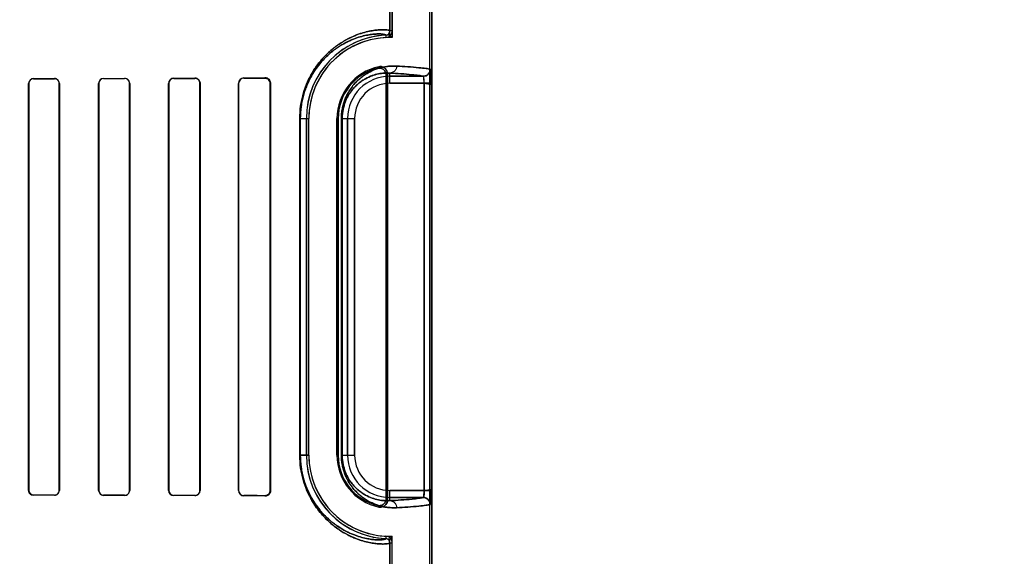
# Model space of a CAD drawing. Header units: millimetres. Extents: x 0 to 297, y 0 to 210.
# Tile 356 of 446: x 243.015 to 243.647, y 157.703 to 158.047. Entities that reach past the tile are written whole.
import ezdxf

# ---------------------------------------------------------------- set-up
doc = ezdxf.new("R2010")
doc.units = ezdxf.units.MM
doc.header["$LTSCALE"] = 16.335
doc.layers.get('0').update_dxf_attribs({"linetype": 'CONTINUOUS'})
for name, color, linetype in [('AXES_REF', 7, 'CONTINUOUS'), ('INTFCLR_1', 7, 'CONTINUOUS'), ('INTFCLR_72935', 7, 'CONTINUOUS')]:
    doc.layers.add(name, color=color, linetype=linetype)

msp = doc.modelspace()

# ---------------------------------------------------------------- linework, layer by layer
at = {"color": 7, "linetype": 'Continuous'}
for radius in [8.72625, 8.7255, 8.66962]:
    msp.add_circle((241.41503, 154.41059), radius, dxfattribs=at)
msp.add_arc((241.41503, 154.41059), 8.64, 278.277129, 261.722871, dxfattribs=at)
at = {"layer": 'AXES_REF', "color": 9, "linetype": 'Continuous'}
msp.add_circle((241.41503, 154.41059), 5.33572, dxfattribs=at)
msp.add_arc((241.41503, 154.41059), 7.96006, 94.411812, 85.588188, dxfattribs=at)
at = {"layer": 'INTFCLR_1', "color": 6, "linetype": 'Continuous'}
for p, q in [((243.2781, 159.96359), (243.2781, 157.56058)), ((243.27968, 159.96358), (243.27968, 157.56058)), ((243.25268, 159.12441), (243.25268, 158.03974)), ((243.25427, 158.03974), (243.25427, 159.12441)), ((243.25031, 157.73973), (243.25031, 158.01142)), ((243.2511, 158.01241), (243.2511, 157.73874)), ((243.02095, 158.00608), (243.02095, 157.74508)), ((243.02106, 158.00608), (243.02106, 157.74508)), ((243.04055, 157.74508), (243.04055, 158.00608)), ((243.04067, 157.74508), (243.04067, 158.00608)), ((243.06584, 158.00608), (243.06584, 157.74508)), ((243.06596, 158.00608), (243.06596, 157.74508)), ((243.08566, 157.74508), (243.08566, 158.00608)), ((243.08578, 157.74508), (243.08578, 158.00608)), ((243.11071, 158.00608), (243.11071, 157.74508)), ((243.11084, 158.00608), (243.11084, 157.74508)), ((243.1308, 157.74508), (243.1308, 158.00608)), ((243.13093, 157.74508), (243.13093, 158.00608)), ((243.15553, 158.00608), (243.15553, 157.74508)), ((243.15568, 158.00608), (243.15568, 157.74508)), ((243.17598, 157.74508), (243.17598, 158.00608)), ((243.17614, 157.74508), (243.17614, 158.00608)), ((243.19915, 157.98358), (243.19915, 157.76758)), ((243.20074, 157.76758), (243.20074, 157.98358)), ((243.21874, 157.76758), (243.21874, 157.98358)), ((243.21952, 157.98358), (243.21952, 157.76758)), ((243.25268, 157.71141), (243.25268, 157.56058)), ((243.25427, 157.56058), (243.25427, 157.71141))]:
    msp.add_line(p, q, dxfattribs=at)
at = {"layer": 'INTFCLR_1', "color": 9, "linetype": 'Continuous'}
for p, q in [((243.25011, 158.03705), (243.25019, 158.03546)), ((243.25427, 158.03974), (243.25268, 158.03974)), ((243.25268, 158.00615), (243.25268, 158.01267)), ((243.27418, 158.01065), (243.25268, 158.01065)), ((243.02095, 158.00608), (243.02106, 158.00608)), ((243.02404, 158.00906), (243.02404, 158.00917)), ((243.03754, 158.0092), (243.03754, 158.00909)), ((243.04055, 158.00608), (243.04067, 158.00608)), ((243.06584, 158.00608), (243.06596, 158.00608)), ((243.06904, 158.00916), (243.06904, 158.00928)), ((243.08254, 158.00931), (243.08254, 158.00919)), ((243.08566, 158.00608), (243.08578, 158.00608)), ((243.11071, 158.00608), (243.11084, 158.00608)), ((243.11404, 158.00928), (243.11404, 158.00941)), ((243.12754, 158.00946), (243.12754, 158.00933)), ((243.1308, 158.00608), (243.13093, 158.00608)), ((243.15553, 158.00608), (243.15568, 158.00608)), ((243.15904, 158.00944), (243.15904, 158.00959)), ((243.17254, 158.00966), (243.17254, 158.0095)), ((243.17598, 158.00608), (243.17614, 158.00608)), ((243.25268, 158.00615), (243.27916, 158.00615)), ((243.27467, 157.745), (243.27467, 158.00615)), ((243.27916, 158.00615), (243.27916, 157.745)), ((243.1949, 157.76758), (243.1949, 157.98358)), ((243.1949, 157.98358), (243.20074, 157.98358)), ((243.19523, 157.98358), (243.19523, 157.76758)), ((243.21874, 157.98358), (243.21952, 157.98358)), ((243.2216, 157.76758), (243.2216, 157.98358)), ((243.2216, 157.98358), (243.2301, 157.98358)), ((243.22212, 157.98358), (243.22212, 157.76758)), ((243.2256, 157.98358), (243.2256, 157.76758)), ((243.2301, 157.76758), (243.2301, 157.98358)), ((243.1949, 157.76758), (243.20074, 157.76758)), ((243.21952, 157.76758), (243.21874, 157.76758)), ((243.2216, 157.76758), (243.2301, 157.76758)), ((243.02106, 157.74508), (243.02095, 157.74508)), ((243.04067, 157.74508), (243.04055, 157.74508)), ((243.06596, 157.74508), (243.06584, 157.74508)), ((243.08578, 157.74508), (243.08566, 157.74508)), ((243.11084, 157.74508), (243.11071, 157.74508)), ((243.13093, 157.74508), (243.1308, 157.74508)), ((243.15568, 157.74508), (243.15553, 157.74508)), ((243.17614, 157.74508), (243.17598, 157.74508)), ((243.25268, 157.73848), (243.25268, 157.745)), ((243.27467, 157.745), (243.25268, 157.745)), ((243.02404, 157.74198), (243.02404, 157.74209)), ((243.03754, 157.74206), (243.03754, 157.74195)), ((243.06904, 157.74188), (243.06904, 157.74199)), ((243.08254, 157.74196), (243.08254, 157.74184)), ((243.11404, 157.74174), (243.11404, 157.74187)), ((243.12754, 157.74182), (243.12754, 157.74169)), ((243.15904, 157.74156), (243.15904, 157.74171)), ((243.17254, 157.74165), (243.17254, 157.74149)), ((243.25268, 157.7405), (243.27418, 157.7405)), ((243.25019, 157.71569), (243.25011, 157.7141)), ((243.25268, 157.71141), (243.25427, 157.71141))]:
    msp.add_line(p, q, dxfattribs=at)
at = {"layer": 'INTFCLR_1', "color": 7, "linetype": 'Continuous'}
for p, q in [((243.27467, 157.745), (243.27916, 157.74587)), ((243.27916, 157.745), (243.27467, 157.745))]:
    msp.add_line(p, q, dxfattribs=at)
for points in [[(243.17363, 158.00933), (243.17352, 158.00936), (243.1734, 158.00939), (243.17329, 158.00942), (243.17317, 158.00944), (243.17304, 158.00946), (243.17292, 158.00948), (243.17279, 158.00949), (243.17267, 158.0095), (243.17254, 158.0095)], [(243.17254, 157.74165), (243.17266, 157.74165), (243.17278, 157.74166), (243.17291, 157.74167), (243.17303, 157.74169), (243.17316, 157.74171), (243.17328, 157.74173), (243.1734, 157.74176), (243.17352, 157.74179), (243.17364, 157.74183)]]:
    msp.add_lwpolyline(points, dxfattribs=at)
at = {"layer": 'INTFCLR_1', "color": 6, "linetype": 'Continuous'}
for centre, radius, start, end in [((243.25268, 157.98358), 0.05353, 92.75212, 180), ((243.25268, 157.98358), 0.05195, 92.75212, 180), ((243.24998, 158.03974), 0.0027, 272.75557, 360), ((243.24998, 158.03974), 0.00429, 272.75479, 0.00002), ((243.25268, 157.98358), 0.03395, 101.88892, 180), ((243.25268, 157.98358), 0.03316, 103.83524, 180), ((243.02404, 158.00607), 0.00309, 90.13344, 179.98476), ((243.03754, 158.00607), 0.00312, 0.01468, 90.11545), ((243.03754, 158.00607), 0.00301, 0.01588, 90.10448), ((243.06904, 158.00608), 0.0032, 90.16147, 179.99), ((243.06904, 158.00608), 0.00308, 90.15146, 179.98775), ((243.08254, 158.00608), 0.00324, 0.00729, 90.16038), ((243.08254, 158.00608), 0.00312, 0.01085, 90.14192), ((243.11405, 158.00608), 0.00334, 90.19304, 179.99925), ((243.11405, 158.00608), 0.00321, 90.17763, 179.99928), ((243.12755, 158.00608), 0.00339, 0.00152, 90.217), ((243.12755, 158.00607), 0.00325, 0.01514, 90.18153), ((243.15905, 158.00608), 0.00352, 90.26492, 179.99807), ((243.15905, 158.00608), 0.00337, 90.23001, 179.99885), ((243.17255, 158.00608), 0.00358, 0.00267, 90.29954), ((243.25268, 157.76758), 0.05353, 180, 267.24795), ((243.25268, 157.76758), 0.05195, 180, 267.24801), ((243.25268, 157.76758), 0.03395, 180, 258.11108), ((243.25268, 157.76758), 0.03316, 180, 256.16476), ((243.02404, 157.74508), 0.00309, 180.01566, 269.86601), ((243.02404, 157.74508), 0.00299, 180.01682, 269.87327), ((243.03754, 157.74508), 0.00312, 269.88372, 359.9858), ((243.03754, 157.74508), 0.00301, 269.89516, 359.98428), ((243.06904, 157.74508), 0.0032, 180.01048, 269.83773), ((243.06904, 157.74508), 0.00308, 180.01266, 269.84782), ((243.08254, 157.74508), 0.00324, 269.83914, 359.99271), ((243.08254, 157.74508), 0.00312, 269.85716, 359.9897), ((243.11405, 157.74508), 0.00334, 180.01446, 269.7911), ((243.11405, 157.74508), 0.00321, 180.00476, 269.8188), ((243.12755, 157.74508), 0.00339, 269.78069, 359.99645), ((243.12755, 157.74508), 0.00325, 269.82015, 359.9831), ((243.15905, 157.74508), 0.00352, 180.00204, 269.73495), ((243.15905, 157.74508), 0.00337, 180.00152, 269.76966), ((243.17255, 157.74508), 0.00358, 269.70028, 359.99748), ((243.24998, 157.71141), 0.0027, 0, 87.24365), ((243.24998, 157.71141), 0.00429, 359.99998, 87.24366)]:
    msp.add_arc(centre, radius, start, end, dxfattribs=at)
at = {"layer": 'INTFCLR_1', "color": 9, "linetype": 'Continuous'}
for centre, radius, start, end in [((243.30911, 157.95773), 0.08667, 137.04018, 137.95595), ((243.25268, 157.98358), 0.02708, 90, 180), ((243.30883, 157.96556), 0.07435, 140.94115, 141.91434), ((243.25268, 157.98358), 0.02258, 90, 180), ((243.25268, 157.76758), 0.02708, 180, 270), ((243.25268, 157.76758), 0.02258, 180, 270), ((243.30883, 157.78559), 0.07435, 218.08566, 219.05885), ((243.30911, 157.79342), 0.08667, 222.04405, 222.95982)]:
    msp.add_arc(centre, radius, start, end, dxfattribs=at)
at = {"layer": 'INTFCLR_1', "color": 7, "linetype": 'Continuous'}
msp.add_arc((243.27417, 158.01515), 0.0045, 270.13322, 359.98228, dxfattribs=at)
at = {"layer": 'INTFCLR_1', "color": 6, "linetype": 'Continuous'}
for centre, major_axis, start_param, end_param in [((242.78329, 158.01058), (0.4694, 0), -1.032246, -0.998394), ((242.78329, 158.01058), (0.4964, 0), -1.064439, -1.033062), ((242.78329, 158.01058), (0.4694, 0), -0.9163, -0.879521), ((242.78329, 158.01058), (0.4964, 0), -0.9574, -0.923735), ((242.78329, 158.01058), (0.4694, 0), -0.788898, -0.747504), ((242.78329, 158.01058), (0.4964, 0), -0.841558, -0.804464), ((242.78329, 158.01058), (0.4694, 0), -0.642675, -0.593022), ((242.78329, 158.01058), (0.4964, 0), -0.712156, -0.66947), ((242.78329, 157.74058), (0.4964, 0), 1.033062, 1.064439), ((242.78329, 157.74058), (0.4694, 0), 0.998394, 1.032246), ((242.78329, 157.74058), (0.4964, 0), 0.923735, 0.9574), ((242.78329, 157.74058), (0.4694, 0), 0.879521, 0.9163), ((242.78329, 157.74058), (0.4964, 0), 0.804464, 0.841558), ((242.78329, 157.74058), (0.4694, 0), 0.747504, 0.788898), ((242.78329, 157.74058), (0.4964, 0), 0.66947, 0.712156), ((242.78329, 157.74058), (0.4694, 0), 0.593022, 0.642675)]:
    msp.add_ellipse(centre, major_axis=major_axis, ratio=0.003491, start_param=start_param, end_param=end_param, dxfattribs=at)
at = {"layer": 'INTFCLR_1', "color": 9, "linetype": 'Continuous'}
for points, knots in [([(243.25268, 158.03974), (243.25268, 158.03987), (243.25224, 158.04012), (243.25091, 158.04038), (243.24868, 158.04053), (243.24584, 158.04044), (243.24284, 158.04014), (243.23929, 158.03954), (243.236, 158.03872), (243.23311, 158.0378), (243.22982, 158.03659), (243.22538, 158.03456), (243.22087, 158.03188), (243.21763, 158.02953), (243.21566, 158.02795), (243.21359, 158.02617), (243.21096, 158.02365), (243.20786, 158.02016), (243.20536, 158.01683), (243.20341, 158.01383), (243.20142, 158.01039), (243.19961, 158.00662), (243.19826, 158.00306), (243.19753, 158.00085), (243.19684, 157.99851), (243.19624, 157.99608), (243.19576, 157.99358), (243.19514, 157.98963), (243.1949, 157.98627), (243.1949, 157.98358)], [0, 0, 0, 0, 0.004125, 0.013256, 0.048272, 0.07509, 0.108099, 0.147574, 0.194003, 0.220036, 0.247948, 0.309835, 0.381101, 0.421007, 0.442222, 0.464379, 0.511425, 0.562488, 0.618546, 0.648914, 0.680892, 0.74965, 0.787056, 0.80661, 0.826564, 0.867804, 0.889191, 0.910974, 1, 1, 1, 1]), ([(243.25011, 158.03705), (243.25011, 158.03717), (243.2497, 158.03742), (243.24843, 158.03769), (243.24632, 158.03784), (243.24362, 158.03777), (243.24078, 158.03751), (243.23741, 158.03695), (243.23429, 158.03617), (243.23154, 158.0353), (243.22842, 158.03415), (243.2242, 158.03223), (243.21992, 158.02967), (243.21684, 158.02744), (243.21497, 158.02594), (243.213, 158.02424), (243.2105, 158.02183), (243.20755, 158.01851), (243.20518, 158.01533), (243.20332, 158.01246), (243.20143, 158.00919), (243.19971, 158.00558), (243.19843, 158.00219), (243.19773, 158.00008), (243.19707, 157.99784), (243.19651, 157.99552), (243.19605, 157.99313), (243.19546, 157.98935), (243.19523, 157.98615), (243.19523, 157.98358)], [0, 0, 0, 0, 0.00422, 0.013355, 0.048266, 0.074977, 0.107855, 0.147183, 0.193454, 0.219406, 0.247238, 0.308976, 0.380119, 0.419981, 0.44118, 0.463325, 0.510364, 0.561447, 0.617559, 0.647969, 0.68, 0.748901, 0.786401, 0.806007, 0.826017, 0.867378, 0.888831, 0.910683, 1, 1, 1, 1]), ([(243.25698, 158.01717), (243.25561, 158.01725), (243.25276, 158.01723), (243.24831, 158.01662), (243.24355, 158.01527), (243.23946, 158.0134), (243.23612, 158.01132), (243.23397, 158.00968), (243.23225, 158.00816), (243.23047, 158.0064), (243.22826, 158.00381), (243.22628, 158.00081), (243.22481, 157.998), (243.22377, 157.99558), (243.22287, 157.99289), (243.22216, 157.98997), (243.2217, 157.98684), (243.2216, 157.98468), (243.2216, 157.98358)], [0, 0, 0, 0, 0.075054, 0.156481, 0.24598, 0.346456, 0.402329, 0.462581, 0.494703, 0.528376, 0.600472, 0.681052, 0.725905, 0.774254, 0.826015, 0.881343, 0.9393, 1, 1, 1, 1]), ([(243.25698, 158.01717), (243.25697, 158.01661), (243.25676, 158.01544), (243.25581, 158.01392), (243.25435, 158.01291), (243.25322, 158.01268), (243.25268, 158.01267)], [0, 0, 0, 0, 0.245161, 0.507575, 0.765212, 1, 1, 1, 1]), ([(243.27867, 158.01515), (243.27776, 158.0154), (243.27531, 158.01577), (243.26809, 158.01654), (243.26177, 158.01691), (243.25698, 158.01717)], [0, 0, 0, 0, 0.129914, 0.340162, 1, 1, 1, 1]), ([(243.25268, 158.01267), (243.25151, 158.01275), (243.24906, 158.01275), (243.24523, 158.01225), (243.24112, 158.01111), (243.2376, 158.0095), (243.2347, 158.0077), (243.23284, 158.00629), (243.23136, 158.00497), (243.22981, 158.00344), (243.2279, 158.0012), (243.22618, 157.99858), (243.22491, 157.99614), (243.22401, 157.99403), (243.22323, 157.9917), (243.22261, 157.98915), (243.22221, 157.98642), (243.22212, 157.98454), (243.22212, 157.98358)], [0, 0, 0, 0, 0.074446, 0.155312, 0.244328, 0.344404, 0.400195, 0.460349, 0.492488, 0.526199, 0.598427, 0.679297, 0.724275, 0.772854, 0.824939, 0.880575, 0.938899, 1, 1, 1, 1]), ([(243.25268, 158.01267), (243.25743, 158.01241), (243.26369, 158.01204), (243.27085, 158.01127), (243.27328, 158.0109), (243.27418, 158.01065)], [0, 0, 0, 0, 0.659805, 0.870061, 1, 1, 1, 1]), ([(243.1949, 157.76758), (243.1949, 157.76489), (243.19514, 157.76153), (243.19576, 157.75759), (243.19624, 157.75509), (243.19697, 157.75209), (243.19787, 157.74922), (243.19866, 157.74704), (243.19984, 157.74406), (243.20139, 157.74081), (243.20338, 157.73738), (243.20533, 157.73437), (243.20738, 157.73163), (243.2095, 157.72915), (243.21152, 157.72696), (243.21491, 157.72371), (243.21972, 157.71996), (243.22458, 157.71707), (243.22822, 157.71529), (243.23145, 157.71392), (243.23519, 157.71263), (243.23931, 157.7116), (243.24287, 157.711), (243.24588, 157.71071), (243.24871, 157.71063), (243.25093, 157.71077), (243.25225, 157.71104), (243.25268, 157.71128), (243.25268, 157.71141)], [0, 0, 0, 0, 0.088929, 0.110697, 0.132016, 0.173112, 0.212472, 0.231481, 0.249889, 0.318498, 0.350347, 0.380758, 0.437105, 0.463388, 0.48857, 0.535548, 0.618402, 0.689856, 0.722081, 0.75212, 0.806067, 0.852664, 0.892338, 0.925393, 0.952139, 0.9869, 0.995923, 1, 1, 1, 1]), ([(243.19523, 157.76758), (243.19523, 157.76501), (243.19546, 157.7618), (243.19605, 157.75804), (243.19651, 157.75565), (243.1972, 157.75279), (243.19805, 157.75005), (243.19881, 157.74796), (243.19993, 157.74512), (243.20141, 157.74201), (243.20329, 157.73874), (243.20515, 157.73587), (243.2071, 157.73325), (243.20911, 157.73089), (243.21104, 157.72881), (243.21425, 157.72571), (243.21883, 157.72213), (243.22344, 157.71938), (243.2269, 157.71769), (243.22997, 157.71639), (243.23352, 157.71517), (243.23743, 157.7142), (243.24081, 157.71364), (243.24366, 157.71338), (243.24635, 157.71331), (243.24845, 157.71347), (243.24971, 157.71373), (243.25011, 157.71398), (243.25011, 157.7141)], [0, 0, 0, 0, 0.08922, 0.111057, 0.132441, 0.173658, 0.213126, 0.232183, 0.250636, 0.319389, 0.351292, 0.381745, 0.438146, 0.464442, 0.48963, 0.536601, 0.619384, 0.690715, 0.722868, 0.75283, 0.806616, 0.853054, 0.892579, 0.925504, 0.952143, 0.986802, 0.995828, 1, 1, 1, 1]), ([(243.2216, 157.76758), (243.2216, 157.76648), (243.2217, 157.76433), (243.22216, 157.7612), (243.22286, 157.75828), (243.22376, 157.75561), (243.22479, 157.75319), (243.22593, 157.75101), (243.22713, 157.74905), (243.22874, 157.74677), (243.23084, 157.74431), (243.23308, 157.74222), (243.23486, 157.74079), (243.23657, 157.73955), (243.23943, 157.73777), (243.24351, 157.73589), (243.24758, 157.73474), (243.25066, 157.73421), (243.25351, 157.73392), (243.25561, 157.7339), (243.25698, 157.73398)], [0, 0, 0, 0, 0.060036, 0.118405, 0.173431, 0.225153, 0.273231, 0.317907, 0.35992, 0.39948, 0.471663, 0.537024, 0.567744, 0.597289, 0.65287, 0.753136, 0.842855, 0.884687, 0.924767, 1, 1, 1, 1]), ([(243.22212, 157.76758), (243.22212, 157.76662), (243.22221, 157.76475), (243.22261, 157.76202), (243.22322, 157.75948), (243.224, 157.75715), (243.2249, 157.75504), (243.22588, 157.75315), (243.22692, 157.75144), (243.22832, 157.74946), (243.23014, 157.74733), (243.23207, 157.74551), (243.23362, 157.74427), (243.2351, 157.74321), (243.23757, 157.74167), (243.24109, 157.74005), (243.2446, 157.73907), (243.24725, 157.73864), (243.2497, 157.7384), (243.25151, 157.7384), (243.25268, 157.73848)], [0, 0, 0, 0, 0.060433, 0.119177, 0.174522, 0.226529, 0.274829, 0.319695, 0.361875, 0.401542, 0.47385, 0.539251, 0.56991, 0.599425, 0.654923, 0.754789, 0.844028, 0.885575, 0.925376, 1, 1, 1, 1]), ([(243.27418, 157.7405), (243.27328, 157.74025), (243.27085, 157.73988), (243.26369, 157.73911), (243.25743, 157.73874), (243.25268, 157.73848)], [0, 0, 0, 0, 0.129944, 0.340195, 1, 1, 1, 1]), ([(243.25268, 157.73848), (243.25322, 157.73848), (243.25435, 157.73824), (243.25581, 157.73723), (243.25676, 157.73571), (243.25697, 157.73454), (243.25698, 157.73398)], [0, 0, 0, 0, 0.234788, 0.492425, 0.754839, 1, 1, 1, 1]), ([(243.25698, 157.73398), (243.26177, 157.73424), (243.26809, 157.73461), (243.27531, 157.73538), (243.27776, 157.73575), (243.27867, 157.736)], [0, 0, 0, 0, 0.659838, 0.870086, 1, 1, 1, 1])]:
    msp.add_open_spline(points, degree=3, knots=knots, dxfattribs=at)
at = {"layer": 'INTFCLR_1', "color": 6, "linetype": 'Continuous'}
for points, knots in [([(243.24569, 158.01679), (243.24616, 158.01689), (243.24715, 158.01694), (243.24856, 158.01654), (243.24978, 158.0157), (243.2508, 158.01434), (243.2511, 158.01312), (243.2511, 158.01241)], [0, 0, 0, 0, 0.182711, 0.36544, 0.547927, 0.729825, 1, 1, 1, 1]), ([(243.25031, 158.01142), (243.25031, 158.01191), (243.25014, 158.0129), (243.24943, 158.01422), (243.24834, 158.01524), (243.24675, 158.01594), (243.24546, 158.01595), (243.24475, 158.01577)], [0, 0, 0, 0, 0.18314, 0.365195, 0.546522, 0.727887, 1, 1, 1, 1]), ([(243.02404, 158.00906), (243.02343, 158.00906), (243.02187, 158.00859), (243.02106, 158.00698), (243.02106, 158.00608)], [0, 0, 0, 0, 0.401644, 1, 1, 1, 1]), ([(243.27418, 157.7405), (243.27466, 157.74056), (243.27448, 157.7421), (243.2747, 157.74338), (243.27467, 157.74447), (243.27467, 157.745)], [0, 0, 0, 0, 0.31955, 0.650741, 1, 1, 1, 1]), ([(243.24475, 157.73538), (243.24523, 157.73526), (243.24623, 157.73518), (243.24768, 157.73556), (243.24893, 157.73638), (243.25, 157.73775), (243.25031, 157.739), (243.25031, 157.73973)], [0, 0, 0, 0, 0.183139, 0.365196, 0.546523, 0.727887, 1, 1, 1, 1]), ([(243.2511, 157.73874), (243.2511, 157.73826), (243.25094, 157.73729), (243.25025, 157.73599), (243.24918, 157.73497), (243.24764, 157.73425), (243.24639, 157.73421), (243.24569, 157.73436)], [0, 0, 0, 0, 0.182711, 0.365439, 0.547926, 0.729825, 1, 1, 1, 1]), ([(243.27867, 157.736), (243.27867, 157.73686), (243.27822, 157.73836), (243.27654, 157.74004), (243.27504, 157.7405), (243.27418, 157.7405)], [0, 0, 0, 0, 0.368233, 0.632346, 1, 1, 1, 1])]:
    msp.add_open_spline(points, degree=3, knots=knots, dxfattribs=at)
at = {"layer": 'INTFCLR_1', "color": 7, "linetype": 'Continuous'}
for points, knots in [([(243.27862, 158.01521), (243.27862, 158.01435), (243.27818, 158.01283), (243.2765, 158.01113), (243.27498, 158.01068), (243.27413, 158.01068)], [0, 0, 0, 0, 0.3693, 0.633266, 1, 1, 1, 1]), ([(243.27467, 158.00615), (243.27467, 158.00644), (243.27466, 158.00725), (243.2746, 158.0087), (243.27453, 158.00955), (243.27432, 158.01079), (243.27413, 158.01068)], [0, 0, 0, 0, 0.188311, 0.537131, 0.857573, 1, 1, 1, 1]), ([(243.27467, 158.00615), (243.27467, 158.00667), (243.27468, 158.00769), (243.27447, 158.00899), (243.27473, 158.01058), (243.27418, 158.01065)], [0, 0, 0, 0, 0.339696, 0.638357, 1, 1, 1, 1]), ([(243.27862, 158.01521), (243.2787, 158.01531), (243.27888, 158.01453), (243.27896, 158.01359), (243.27909, 158.01152), (243.27913, 158.00953), (243.27916, 158.00787), (243.27916, 158.00673), (243.27916, 158.00615)], [0, 0, 0, 0, 0.04402, 0.133966, 0.456681, 0.625592, 0.809456, 1, 1, 1, 1]), ([(243.27916, 158.00615), (243.27916, 158.00699), (243.27915, 158.00859), (243.2791, 158.01083), (243.27904, 158.01301), (243.27886, 158.0144), (243.27867, 158.01515)], [0, 0, 0, 0, 0.276496, 0.531663, 0.745676, 1, 1, 1, 1]), ([(243.17598, 158.00608), (243.17598, 158.00667), (243.17567, 158.00782), (243.1744, 158.00915), (243.17319, 158.00949), (243.17254, 158.0095)], [0, 0, 0, 0, 0.335151, 0.632361, 1, 1, 1, 1]), ([(243.17598, 158.00608), (243.17598, 158.00653), (243.17571, 158.00793), (243.17452, 158.00903), (243.17363, 158.00933)], [0, 0, 0, 0, 0.325916, 1, 1, 1, 1]), ([(243.17254, 157.74165), (243.17299, 157.74166), (243.174, 157.74184), (243.17549, 157.74294), (243.17598, 157.74431), (243.17598, 157.74508)], [0, 0, 0, 0, 0.253553, 0.567263, 1, 1, 1, 1]), ([(243.27916, 157.74587), (243.27917, 157.74529), (243.27916, 157.74414), (243.27915, 157.74245), (243.27912, 157.74096), (243.27908, 157.73972), (243.27904, 157.73864), (243.27898, 157.73767), (243.2789, 157.73681), (243.27881, 157.73634), (243.27875, 157.73602), (243.27867, 157.736)], [0, 0, 0, 0, 0.17539, 0.348705, 0.511304, 0.623869, 0.724302, 0.837794, 0.922722, 0.977156, 1, 1, 1, 1]), ([(243.27867, 157.736), (243.27882, 157.73649), (243.279, 157.73755), (243.27907, 157.73933), (243.27915, 157.74183), (243.27916, 157.74377), (243.27916, 157.745)], [0, 0, 0, 0, 0.168707, 0.355607, 0.59259, 1, 1, 1, 1])]:
    msp.add_open_spline(points, degree=3, knots=knots, dxfattribs=at)
at = {"layer": 'INTFCLR_72935', "color": 6, "linetype": 'Continuous'}
for p, q in [((243.2781, 159.96361), (243.2781, 157.56058)), ((243.27968, 157.56058), (243.27968, 159.96358)), ((243.25427, 159.12865), (243.25427, 158.0355)), ((243.25268, 158.03711), (243.25268, 159.12704)), ((243.25268, 158.03711), (243.25375, 158.03603)), ((243.25031, 158.01142), (243.25031, 157.73973)), ((243.2511, 157.73874), (243.2511, 158.01241)), ((243.02095, 157.74508), (243.02095, 158.00608)), ((243.02106, 157.74508), (243.02106, 158.00608)), ((243.04055, 158.00608), (243.04055, 157.74508)), ((243.04067, 158.00608), (243.04067, 157.74508)), ((243.06584, 157.74508), (243.06584, 158.00608)), ((243.06596, 157.74508), (243.06596, 158.00608)), ((243.08566, 158.00608), (243.08566, 157.74508)), ((243.08578, 158.00608), (243.08578, 157.74508)), ((243.11071, 157.74508), (243.11071, 158.00608)), ((243.11084, 157.74508), (243.11084, 158.00608)), ((243.1308, 158.00608), (243.1308, 157.74508)), ((243.13093, 158.00608), (243.13093, 157.74508)), ((243.15553, 157.74508), (243.15553, 158.00608)), ((243.15568, 157.74508), (243.15568, 158.00608)), ((243.17598, 158.00608), (243.17598, 157.74508)), ((243.17614, 158.00608), (243.17614, 157.74508)), ((243.19915, 157.76758), (243.19915, 157.98358)), ((243.20074, 157.76758), (243.20074, 157.98358)), ((243.21874, 157.98358), (243.21874, 157.76758)), ((243.21952, 157.76758), (243.21952, 157.98358)), ((243.25268, 157.71404), (243.25375, 157.71512)), ((243.25268, 157.56058), (243.25268, 157.71404)), ((243.25427, 157.56058), (243.25427, 157.71565))]:
    msp.add_line(p, q, dxfattribs=at)
at = {"layer": 'INTFCLR_72935', "color": 9, "linetype": 'Continuous'}
for p, q in [((243.25268, 158.00615), (243.25268, 158.01267)), ((243.25268, 158.01065), (243.27418, 158.01065)), ((243.02106, 158.00608), (243.02095, 158.00608)), ((243.02404, 158.00917), (243.02404, 158.00906)), ((243.03754, 158.00909), (243.03754, 158.0092)), ((243.04067, 158.00608), (243.04055, 158.00608)), ((243.06596, 158.00608), (243.06584, 158.00608)), ((243.06904, 158.00928), (243.06904, 158.00916)), ((243.08254, 158.00919), (243.08254, 158.00931)), ((243.08578, 158.00608), (243.08566, 158.00608)), ((243.11084, 158.00608), (243.11071, 158.00608)), ((243.11404, 158.00941), (243.11404, 158.00928)), ((243.12754, 158.00933), (243.12754, 158.00946)), ((243.13093, 158.00608), (243.1308, 158.00608)), ((243.15568, 158.00608), (243.15553, 158.00608)), ((243.15904, 158.00959), (243.15904, 158.00944)), ((243.17254, 158.0095), (243.17254, 158.00966)), ((243.17614, 158.00608), (243.17598, 158.00608)), ((243.27467, 158.00615), (243.25268, 158.00615)), ((243.27467, 158.00615), (243.27467, 157.745)), ((243.27916, 158.00615), (243.27916, 157.745)), ((243.1949, 157.76758), (243.1949, 157.98358)), ((243.1949, 157.98358), (243.20074, 157.98358)), ((243.19523, 157.76758), (243.19523, 157.98358)), ((243.21952, 157.98358), (243.21874, 157.98358)), ((243.2216, 157.76758), (243.2216, 157.98358)), ((243.2216, 157.98358), (243.2301, 157.98358)), ((243.22212, 157.76758), (243.22212, 157.98358)), ((243.2256, 157.76758), (243.2256, 157.98358)), ((243.2301, 157.98358), (243.2301, 157.76758)), ((243.20074, 157.76758), (243.1949, 157.76758)), ((243.21874, 157.76758), (243.21952, 157.76758)), ((243.2216, 157.76758), (243.2301, 157.76758)), ((243.02095, 157.74508), (243.02106, 157.74508)), ((243.04055, 157.74508), (243.04067, 157.74508)), ((243.06584, 157.74508), (243.06596, 157.74508)), ((243.08566, 157.74508), (243.08578, 157.74508)), ((243.11071, 157.74508), (243.11084, 157.74508)), ((243.1308, 157.74508), (243.13093, 157.74508)), ((243.15553, 157.74508), (243.15568, 157.74508)), ((243.17598, 157.74508), (243.17614, 157.74508)), ((243.25268, 157.73848), (243.25268, 157.745)), ((243.25268, 157.745), (243.27916, 157.745)), ((243.02404, 157.74209), (243.02404, 157.74198)), ((243.03754, 157.74195), (243.03754, 157.74206)), ((243.06904, 157.74199), (243.06904, 157.74188)), ((243.08254, 157.74184), (243.08254, 157.74196)), ((243.11404, 157.74187), (243.11404, 157.74174)), ((243.12754, 157.74169), (243.12754, 157.74182)), ((243.15904, 157.74171), (243.15904, 157.74156)), ((243.17254, 157.74149), (243.17254, 157.74165)), ((243.27418, 157.7405), (243.25268, 157.7405))]:
    msp.add_line(p, q, dxfattribs=at)
at = {"layer": 'INTFCLR_72935', "color": 7, "linetype": 'Continuous'}
for p, q in [((243.27916, 158.00615), (243.27467, 158.00615)), ((243.27467, 158.00615), (243.27916, 158.00528))]:
    msp.add_line(p, q, dxfattribs=at)
for points in [[(243.12866, 158.00928), (243.12854, 158.00931), (243.12842, 158.00935), (243.1283, 158.00938), (243.12818, 158.0094), (243.12806, 158.00942), (243.12793, 158.00944), (243.1278, 158.00945), (243.12767, 158.00946), (243.12754, 158.00946)], [(243.17365, 158.00949), (243.17354, 158.00952), (243.17343, 158.00955), (243.17331, 158.00958), (243.17319, 158.0096), (243.17307, 158.00962), (243.17294, 158.00964), (243.17281, 158.00965), (243.17267, 158.00966), (243.17254, 158.00966)], [(243.17254, 158.0095), (243.17266, 158.0095), (243.17278, 158.00949), (243.17291, 158.00948), (243.17303, 158.00947), (243.17316, 158.00945), (243.17328, 158.00942), (243.1734, 158.00939), (243.17352, 158.00936), (243.17364, 158.00932)], [(243.17363, 157.74183), (243.17352, 157.74179), (243.1734, 157.74176), (243.17329, 157.74173), (243.17317, 157.74171), (243.17304, 157.74169), (243.17292, 157.74167), (243.17279, 157.74166), (243.17267, 157.74165), (243.17254, 157.74165)], [(243.17254, 157.74149), (243.17267, 157.74149), (243.17281, 157.7415), (243.17294, 157.74151), (243.17307, 157.74153), (243.17319, 157.74155), (243.17331, 157.74157), (243.17343, 157.7416), (243.17354, 157.74163), (243.17365, 157.74166)]]:
    msp.add_lwpolyline(points, dxfattribs=at)
at = {"layer": 'INTFCLR_72935', "color": 6, "linetype": 'Continuous'}
for centre, radius, start, end in [((243.25268, 157.98358), 0.05353, 90, 180), ((243.25268, 157.98358), 0.05195, 88.24935, 180), ((243.25268, 157.98358), 0.03395, 101.88892, 180), ((243.25268, 157.98358), 0.03316, 103.83524, 180), ((243.27417, 158.01515), 0.0045, 270.13324, 359.98226), ((243.02404, 158.00608), 0.00309, 90.12084, 179.9972), ((243.02404, 158.00608), 0.00298, 90.11292, 179.99683), ((243.03754, 158.00608), 0.00312, 0.0036, 90.1269), ((243.03754, 158.00607), 0.00301, 0.01565, 90.1049), ((243.06904, 158.00608), 0.0032, 90.15472, 179.99674), ((243.06904, 158.00608), 0.00308, 90.14241, 179.99671), ((243.08254, 158.00608), 0.00324, 0.00408, 90.16379), ((243.08254, 158.00608), 0.00312, 0.00363, 90.14946), ((243.11405, 158.00608), 0.00334, 90.20195, 179.99458), ((243.11405, 158.00608), 0.00321, 90.17984, 179.99656), ((243.12755, 158.00608), 0.00325, 0.00533, 90.18892), ((243.15905, 158.00608), 0.00352, 90.27182, 179.99165), ((243.15905, 158.00608), 0.00337, 90.23037, 179.99849), ((243.25268, 157.76758), 0.05353, 180, 270), ((243.25268, 157.76758), 0.05195, 180, 271.75065), ((243.25268, 157.76758), 0.03395, 180, 258.11108), ((243.25268, 157.76758), 0.03316, 180, 256.16476), ((243.02404, 157.74508), 0.00309, 180.00355, 269.87831), ((243.03754, 157.74508), 0.00312, 269.87282, 359.99662), ((243.03754, 157.74508), 0.00301, 269.88253, 359.9968), ((243.06904, 157.74508), 0.0032, 180.00352, 269.84502), ((243.06904, 157.74508), 0.00308, 180.00318, 269.85772), ((243.08254, 157.74508), 0.00324, 269.83596, 359.99621), ((243.08254, 157.74508), 0.00312, 269.8508, 359.99616), ((243.11405, 157.74508), 0.00334, 180.00334, 269.80079), ((243.11405, 157.74508), 0.00321, 180.00321, 269.82039), ((243.12755, 157.74508), 0.00339, 269.78297, 359.99851), ((243.12755, 157.74508), 0.00325, 269.80863, 359.99616), ((243.15905, 157.74508), 0.00352, 180.00407, 269.73327), ((243.15905, 157.74508), 0.00337, 180.00117, 269.77002)]:
    msp.add_arc(centre, radius, start, end, dxfattribs=at)
at = {"layer": 'INTFCLR_72935', "color": 9, "linetype": 'Continuous'}
for centre, radius, start, end in [((243.30911, 157.95773), 0.08667, 137.04018, 137.95595), ((243.25268, 157.98358), 0.02708, 90, 180), ((243.30883, 157.96556), 0.07435, 140.94115, 141.91434), ((243.25268, 157.98358), 0.02258, 90, 180), ((243.25268, 157.76758), 0.02708, 180, 270), ((243.25268, 157.76758), 0.02258, 180, 270), ((243.30883, 157.78559), 0.07435, 218.08566, 219.05885), ((243.30911, 157.79342), 0.08667, 222.04405, 222.95982)]:
    msp.add_arc(centre, radius, start, end, dxfattribs=at)
at = {"layer": 'INTFCLR_72935', "color": 7, "linetype": 'Continuous'}
msp.add_arc((243.27417, 157.736), 0.0045, 0.01774, 89.86676, dxfattribs=at)
at = {"layer": 'INTFCLR_72935', "color": 6, "linetype": 'Continuous'}
for centre, major_axis, start_param, end_param in [((242.78329, 158.01058), (0.4694, 0), -1.032246, -0.998394), ((242.78329, 158.01058), (0.4964, 0), -1.064439, -1.033062), ((242.78329, 158.01058), (0.4694, 0), -0.9163, -0.879521), ((242.78329, 158.01058), (0.4964, 0), -0.9574, -0.923735), ((242.78329, 158.01058), (0.4694, 0), -0.788898, -0.747504), ((242.78329, 158.01058), (0.4964, 0), -0.841558, -0.804464), ((242.78329, 158.01058), (0.4694, 0), -0.642675, -0.593022), ((242.78329, 158.01058), (0.4964, 0), -0.712156, -0.66947), ((242.78329, 157.74058), (0.4964, 0), 1.033062, 1.064439), ((242.78329, 157.74058), (0.4694, 0), 0.998394, 1.032246), ((242.78329, 157.74058), (0.4964, 0), 0.923735, 0.9574), ((242.78329, 157.74058), (0.4694, 0), 0.879521, 0.9163), ((242.78329, 157.74058), (0.4964, 0), 0.804464, 0.841558), ((242.78329, 157.74058), (0.4694, 0), 0.747504, 0.788898), ((242.78329, 157.74058), (0.4964, 0), 0.66947, 0.712156), ((242.78329, 157.74058), (0.4694, 0), 0.593022, 0.642675)]:
    msp.add_ellipse(centre, major_axis=major_axis, ratio=0.003491, start_param=start_param, end_param=end_param, dxfattribs=at)
at = {"layer": 'INTFCLR_72935', "color": 9, "linetype": 'Continuous'}
for points, knots in [([(243.1949, 157.98358), (243.1949, 157.98627), (243.19514, 157.98962), (243.19576, 157.99356), (243.19624, 157.99606), (243.19697, 157.99906), (243.19787, 158.00193), (243.19866, 158.00411), (243.19984, 158.00709), (243.20139, 158.01035), (243.20338, 158.01377), (243.20533, 158.01678), (243.20738, 158.01953), (243.2095, 158.022), (243.21152, 158.02419), (243.21491, 158.02744), (243.21972, 158.03119), (243.22458, 158.03409), (243.22822, 158.03586), (243.23145, 158.03723), (243.23519, 158.03852), (243.23931, 158.03955), (243.24287, 158.04015), (243.24588, 158.04044), (243.24871, 158.04052), (243.25093, 158.04038), (243.25225, 158.04012), (243.25268, 158.03987), (243.25268, 158.03974)], [0, 0, 0, 0, 0.088929, 0.110697, 0.132016, 0.173112, 0.212472, 0.231481, 0.249889, 0.318498, 0.350347, 0.380758, 0.437105, 0.463388, 0.48857, 0.535548, 0.618402, 0.689856, 0.722081, 0.75212, 0.806067, 0.852664, 0.892338, 0.925393, 0.952139, 0.9869, 0.995923, 1, 1, 1, 1]), ([(243.19523, 157.98358), (243.19523, 157.98614), (243.19546, 157.98935), (243.19605, 157.99312), (243.19651, 157.9955), (243.1972, 157.99836), (243.19805, 158.0011), (243.19881, 158.00319), (243.19993, 158.00604), (243.20141, 158.00914), (243.20329, 158.01241), (243.20515, 158.01528), (243.2071, 158.0179), (243.20911, 158.02027), (243.21104, 158.02235), (243.21425, 158.02544), (243.21883, 158.02902), (243.22344, 158.03178), (243.2269, 158.03346), (243.22997, 158.03476), (243.23352, 158.03598), (243.23743, 158.03695), (243.24081, 158.03751), (243.24366, 158.03778), (243.24635, 158.03784), (243.24845, 158.03768), (243.24971, 158.03742), (243.25011, 158.03717), (243.25011, 158.03705)], [0, 0, 0, 0, 0.08922, 0.111057, 0.132441, 0.173658, 0.213126, 0.232183, 0.250636, 0.319389, 0.351292, 0.381745, 0.438146, 0.464442, 0.48963, 0.536601, 0.619384, 0.690715, 0.722868, 0.75283, 0.806616, 0.853054, 0.892579, 0.925504, 0.952143, 0.986802, 0.995828, 1, 1, 1, 1]), ([(243.2216, 157.98358), (243.2216, 157.98467), (243.2217, 157.98682), (243.22216, 157.98995), (243.22286, 157.99287), (243.22376, 157.99554), (243.22479, 157.99796), (243.22593, 158.00014), (243.22713, 158.0021), (243.22874, 158.00438), (243.23084, 158.00684), (243.23308, 158.00893), (243.23486, 158.01036), (243.23657, 158.0116), (243.23943, 158.01338), (243.24351, 158.01526), (243.24758, 158.01642), (243.25066, 158.01694), (243.25351, 158.01723), (243.25561, 158.01725), (243.25698, 158.01717)], [0, 0, 0, 0, 0.060036, 0.118405, 0.173431, 0.225153, 0.273231, 0.317907, 0.35992, 0.39948, 0.471663, 0.537024, 0.567744, 0.597289, 0.65287, 0.753136, 0.842855, 0.884687, 0.924767, 1, 1, 1, 1]), ([(243.25698, 158.01717), (243.25697, 158.01661), (243.25676, 158.01544), (243.25581, 158.01392), (243.25435, 158.01291), (243.25322, 158.01268), (243.25268, 158.01267)], [0, 0, 0, 0, 0.245161, 0.507575, 0.765212, 1, 1, 1, 1]), ([(243.25698, 158.01717), (243.26177, 158.01691), (243.26809, 158.01654), (243.27531, 158.01577), (243.27776, 158.0154), (243.27867, 158.01515)], [0, 0, 0, 0, 0.659838, 0.870086, 1, 1, 1, 1]), ([(243.22212, 157.98358), (243.22212, 157.98453), (243.22221, 157.98641), (243.22261, 157.98913), (243.22322, 157.99168), (243.224, 157.994), (243.2249, 157.99611), (243.22588, 157.998), (243.22692, 157.99971), (243.22832, 158.00169), (243.23014, 158.00382), (243.23207, 158.00564), (243.23362, 158.00688), (243.2351, 158.00795), (243.23757, 158.00949), (243.24109, 158.0111), (243.2446, 158.01208), (243.24725, 158.01252), (243.2497, 158.01275), (243.25151, 158.01275), (243.25268, 158.01267)], [0, 0, 0, 0, 0.060433, 0.119177, 0.174522, 0.226529, 0.274829, 0.319695, 0.361875, 0.401542, 0.47385, 0.539251, 0.56991, 0.599425, 0.654923, 0.754789, 0.844028, 0.885575, 0.925376, 1, 1, 1, 1]), ([(243.27418, 158.01065), (243.27328, 158.0109), (243.27085, 158.01127), (243.26369, 158.01204), (243.25743, 158.01241), (243.25268, 158.01267)], [0, 0, 0, 0, 0.129944, 0.340195, 1, 1, 1, 1]), ([(243.25268, 157.71141), (243.25268, 157.71128), (243.25224, 157.71103), (243.25091, 157.71077), (243.24868, 157.71063), (243.24584, 157.71072), (243.24284, 157.71101), (243.23929, 157.71161), (243.236, 157.71243), (243.23311, 157.71335), (243.22982, 157.71456), (243.22538, 157.71659), (243.22087, 157.71927), (243.21763, 157.72162), (243.21566, 157.7232), (243.21359, 157.72498), (243.21096, 157.7275), (243.20786, 157.73099), (243.20536, 157.73432), (243.20341, 157.73733), (243.20142, 157.74076), (243.19961, 157.74453), (243.19826, 157.74809), (243.19753, 157.7503), (243.19684, 157.75264), (243.19624, 157.75507), (243.19576, 157.75758), (243.19514, 157.76152), (243.1949, 157.76488), (243.1949, 157.76758)], [0, 0, 0, 0, 0.004125, 0.013256, 0.048272, 0.07509, 0.108099, 0.147574, 0.194003, 0.220036, 0.247948, 0.309835, 0.381101, 0.421007, 0.442222, 0.464379, 0.511425, 0.562488, 0.618546, 0.648914, 0.680892, 0.74965, 0.787056, 0.80661, 0.826564, 0.867804, 0.889191, 0.910974, 1, 1, 1, 1]), ([(243.25011, 157.7141), (243.25011, 157.71398), (243.2497, 157.71373), (243.24843, 157.71346), (243.24632, 157.71331), (243.24362, 157.71338), (243.24078, 157.71364), (243.23741, 157.7142), (243.23429, 157.71498), (243.23154, 157.71585), (243.22842, 157.717), (243.2242, 157.71892), (243.21992, 157.72148), (243.21684, 157.72372), (243.21497, 157.72522), (243.213, 157.72691), (243.2105, 157.72932), (243.20755, 157.73264), (243.20518, 157.73582), (243.20332, 157.73869), (243.20143, 157.74197), (243.19971, 157.74557), (243.19843, 157.74897), (243.19773, 157.75108), (243.19707, 157.75331), (243.19651, 157.75563), (243.19605, 157.75802), (243.19546, 157.7618), (243.19523, 157.765), (243.19523, 157.76758)], [0, 0, 0, 0, 0.00422, 0.013355, 0.048266, 0.074977, 0.107855, 0.147183, 0.193454, 0.219406, 0.247238, 0.308976, 0.380119, 0.419981, 0.44118, 0.463325, 0.510364, 0.561447, 0.617559, 0.647969, 0.68, 0.748901, 0.786401, 0.806007, 0.826017, 0.867378, 0.888831, 0.910683, 1, 1, 1, 1]), ([(243.25698, 157.73398), (243.25561, 157.7339), (243.25276, 157.73392), (243.24831, 157.73453), (243.24355, 157.73588), (243.23946, 157.73775), (243.23612, 157.73983), (243.23397, 157.74147), (243.23225, 157.74299), (243.23047, 157.74475), (243.22826, 157.74734), (243.22628, 157.75035), (243.22481, 157.75315), (243.22377, 157.75557), (243.22287, 157.75826), (243.22216, 157.76118), (243.2217, 157.76431), (243.2216, 157.76647), (243.2216, 157.76758)], [0, 0, 0, 0, 0.075054, 0.156481, 0.24598, 0.346456, 0.402329, 0.462581, 0.494703, 0.528376, 0.600472, 0.681052, 0.725905, 0.774254, 0.826015, 0.881343, 0.9393, 1, 1, 1, 1]), ([(243.25268, 157.73848), (243.25151, 157.7384), (243.24906, 157.7384), (243.24523, 157.7389), (243.24112, 157.74004), (243.2376, 157.74165), (243.2347, 157.74345), (243.23284, 157.74486), (243.23136, 157.74618), (243.22981, 157.74771), (243.2279, 157.74995), (243.22618, 157.75257), (243.22491, 157.75501), (243.22401, 157.75712), (243.22323, 157.75945), (243.22261, 157.762), (243.22221, 157.76473), (243.22212, 157.76661), (243.22212, 157.76758)], [0, 0, 0, 0, 0.074446, 0.155312, 0.244328, 0.344404, 0.400195, 0.460349, 0.492488, 0.526199, 0.598427, 0.679297, 0.724275, 0.772854, 0.824939, 0.880575, 0.938899, 1, 1, 1, 1]), ([(243.25268, 157.73848), (243.25743, 157.73874), (243.26369, 157.73911), (243.27085, 157.73988), (243.27328, 157.74025), (243.27418, 157.7405)], [0, 0, 0, 0, 0.659805, 0.870061, 1, 1, 1, 1]), ([(243.25268, 157.73848), (243.25322, 157.73848), (243.25435, 157.73824), (243.25581, 157.73723), (243.25676, 157.73571), (243.25697, 157.73454), (243.25698, 157.73398)], [0, 0, 0, 0, 0.234788, 0.492425, 0.754839, 1, 1, 1, 1]), ([(243.27867, 157.736), (243.27776, 157.73575), (243.27531, 157.73538), (243.26809, 157.73461), (243.26177, 157.73424), (243.25698, 157.73398)], [0, 0, 0, 0, 0.129914, 0.340162, 1, 1, 1, 1])]:
    msp.add_open_spline(points, degree=3, knots=knots, dxfattribs=at)
at = {"layer": 'INTFCLR_72935', "color": 6, "linetype": 'Continuous'}
for points, knots in [([(243.25011, 158.03705), (243.25061, 158.03707), (243.25195, 158.03751), (243.25268, 158.03892), (243.25268, 158.03974)], [0, 0, 0, 0, 0.378339, 1, 1, 1, 1]), ([(243.2511, 158.01241), (243.2511, 158.01289), (243.25094, 158.01386), (243.25025, 158.01517), (243.24918, 158.01618), (243.24764, 158.0169), (243.24639, 158.01694), (243.24569, 158.01679)], [0, 0, 0, 0, 0.182711, 0.365439, 0.547926, 0.729825, 1, 1, 1, 1]), ([(243.24475, 158.01577), (243.24523, 158.01589), (243.24623, 158.01597), (243.24768, 158.01559), (243.24893, 158.01477), (243.25, 158.0134), (243.25031, 158.01215), (243.25031, 158.01142)], [0, 0, 0, 0, 0.183139, 0.365196, 0.546523, 0.727887, 1, 1, 1, 1]), ([(243.27467, 158.00615), (243.27467, 158.00643), (243.27467, 158.00722), (243.27463, 158.00866), (243.27454, 158.00955), (243.27437, 158.01072), (243.27418, 158.01065)], [0, 0, 0, 0, 0.183255, 0.523776, 0.872593, 1, 1, 1, 1]), ([(243.02404, 157.74209), (243.02341, 157.74209), (243.02186, 157.74258), (243.02106, 157.74418), (243.02106, 157.74508)], [0, 0, 0, 0, 0.409084, 1, 1, 1, 1]), ([(243.25031, 157.73973), (243.25031, 157.73924), (243.25014, 157.73825), (243.24943, 157.73693), (243.24834, 157.73591), (243.24675, 157.73521), (243.24546, 157.7352), (243.24475, 157.73538)], [0, 0, 0, 0, 0.18314, 0.365195, 0.546522, 0.727887, 1, 1, 1, 1]), ([(243.24569, 157.73436), (243.24616, 157.73426), (243.24715, 157.73421), (243.24856, 157.73462), (243.24978, 157.73545), (243.2508, 157.73681), (243.2511, 157.73803), (243.2511, 157.73874)], [0, 0, 0, 0, 0.182709, 0.365438, 0.547925, 0.729825, 1, 1, 1, 1]), ([(243.25268, 157.71141), (243.25268, 157.71192), (243.2523, 157.71327), (243.25093, 157.71407), (243.25011, 157.7141)], [0, 0, 0, 0, 0.381664, 1, 1, 1, 1])]:
    msp.add_open_spline(points, degree=3, knots=knots, dxfattribs=at)
at = {"layer": 'INTFCLR_72935', "color": 7, "linetype": 'Continuous'}
for points, knots in [([(243.27867, 158.01515), (243.27882, 158.01466), (243.279, 158.01361), (243.27907, 158.01182), (243.27915, 158.00932), (243.27916, 158.00738), (243.27916, 158.00615)], [0, 0, 0, 0, 0.168706, 0.355606, 0.592589, 1, 1, 1, 1]), ([(243.27916, 158.00528), (243.27917, 158.00586), (243.27916, 158.00702), (243.27915, 158.00871), (243.27912, 158.01019), (243.27908, 158.01143), (243.27904, 158.01251), (243.27898, 158.01348), (243.2789, 158.01435), (243.27881, 158.01482), (243.27875, 158.01513), (243.27867, 158.01515)], [0, 0, 0, 0, 0.17539, 0.348705, 0.511304, 0.623869, 0.724302, 0.837794, 0.922722, 0.977156, 1, 1, 1, 1]), ([(243.12754, 158.00946), (243.12801, 158.00946), (243.12912, 158.00923), (243.13053, 158.00805), (243.13094, 158.00674), (243.13093, 158.00608)], [0, 0, 0, 0, 0.271643, 0.622451, 1, 1, 1, 1]), ([(243.17254, 158.00966), (243.17315, 158.00965), (243.1743, 158.00937), (243.17572, 158.00809), (243.17614, 158.00681), (243.17614, 158.00608)], [0, 0, 0, 0, 0.329149, 0.605902, 1, 1, 1, 1]), ([(243.17254, 158.0095), (243.17318, 158.00949), (243.17439, 158.00916), (243.17566, 158.00783), (243.17598, 158.00667), (243.17598, 158.00608)], [0, 0, 0, 0, 0.362579, 0.663883, 1, 1, 1, 1]), ([(243.17364, 158.00932), (243.17421, 158.00913), (243.17544, 158.00832), (243.17598, 158.00687), (243.17598, 158.00608)], [0, 0, 0, 0, 0.432621, 1, 1, 1, 1]), ([(243.17598, 157.74508), (243.17598, 157.74448), (243.17567, 157.74333), (243.1744, 157.742), (243.17319, 157.74166), (243.17254, 157.74165)], [0, 0, 0, 0, 0.33515, 0.63236, 1, 1, 1, 1]), ([(243.17614, 157.74508), (243.17614, 157.74451), (243.17587, 157.74343), (243.17468, 157.74195), (243.17334, 157.7415), (243.17254, 157.74149)], [0, 0, 0, 0, 0.305755, 0.568882, 1, 1, 1, 1]), ([(243.27467, 157.745), (243.27467, 157.74471), (243.27466, 157.7439), (243.2746, 157.74245), (243.27453, 157.7416), (243.27432, 157.74036), (243.27413, 157.74047)], [0, 0, 0, 0, 0.188311, 0.537131, 0.857573, 1, 1, 1, 1]), ([(243.27467, 157.745), (243.27467, 157.74448), (243.27468, 157.74347), (243.27447, 157.74217), (243.27473, 157.74057), (243.27418, 157.7405)], [0, 0, 0, 0, 0.339696, 0.638357, 1, 1, 1, 1]), ([(243.27862, 157.73594), (243.2787, 157.73584), (243.27888, 157.73662), (243.27896, 157.73756), (243.27909, 157.73963), (243.27913, 157.74162), (243.27916, 157.74328), (243.27916, 157.74442), (243.27916, 157.745)], [0, 0, 0, 0, 0.04402, 0.133966, 0.456681, 0.625592, 0.809456, 1, 1, 1, 1]), ([(243.27916, 157.745), (243.27916, 157.74417), (243.27915, 157.74257), (243.2791, 157.74032), (243.27904, 157.73815), (243.27886, 157.73675), (243.27867, 157.736)], [0, 0, 0, 0, 0.276496, 0.531663, 0.745676, 1, 1, 1, 1]), ([(243.27413, 157.74047), (243.27498, 157.74047), (243.2765, 157.74002), (243.27818, 157.73832), (243.27862, 157.7368), (243.27862, 157.73594)], [0, 0, 0, 0, 0.366734, 0.6307, 1, 1, 1, 1])]:
    msp.add_open_spline(points, degree=3, knots=knots, dxfattribs=at)

doc.saveas('drawing.dxf')
